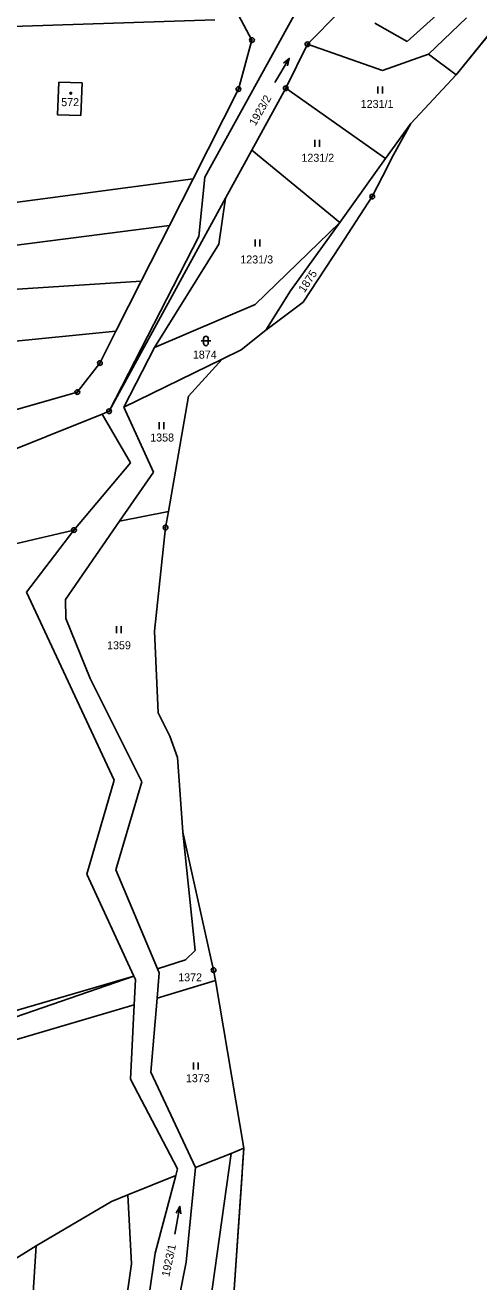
# Model space of a CAD drawing. Extents: x -445050 to -440454, y -1134563 to -1129741.
# Drawn here: x -441457 to -441360.7, y -1132475.8 to -1132208.8 of the extents above; entities that cross this region are included whole.
import ezdxf

# ---------------------------------------------------------------- set-up
doc = ezdxf.new("R2010")
doc.units = 0
for name, color, linetype in [('Vrstva 1', 7, 'Continuous'), ('Vrstva 13', 7, 'Continuous'), ('Vrstva 18', 7, 'Continuous'), ('Vrstva 19', 7, 'Continuous'), ('Vrstva 24', 7, 'Continuous'), ('Vrstva 25', 7, 'Continuous'), ('Vrstva 3', 7, 'Continuous'), ('Vrstva 37', 7, 'Continuous'), ('Vrstva 52', 7, 'Continuous'), ('Vrstva 6', 7, 'Continuous')]:
    doc.layers.add(name, color=color, linetype=linetype)

msp = doc.modelspace()

# ---------------------------------------------------------------- linework, layer by layer
at = {"layer": 'Vrstva 1'}
for p, q in [((-441479.26, -1132424.04), (-441433.88, -1132410.82)), ((-441433.88, -1132410.82), (-441478.66, -1132426.29))]:
    msp.add_line(p, q, dxfattribs=at)
for points in [[(-441418.83, -1132241.13), (-441398.06, -1132203.3)], [(-441375.93, -1132212.26), (-441366.23, -1132203.57)], [(-441408.83, -1132211.98), (-441411.66, -1132206.67)], [(-441397.06, -1132212.88), (-441390.22, -1132205.92)], [(-441416.7, -1132207.71), (-441479.11, -1132209.71)], [(-441382.78, -1132208.41), (-441375.93, -1132212.26)], [(-441371.38, -1132214.98), (-441363.31, -1132207.28)], [(-441411.72, -1132222.4), (-441408.83, -1132211.98)], [(-441401.65, -1132222.23), (-441397.06, -1132212.88)], [(-441397.06, -1132212.88), (-441381.13, -1132218.45)], [(-441381.13, -1132218.45), (-441371.38, -1132214.98)], [(-441371.38, -1132214.98), (-441365.51, -1132219.4)], [(-441450.11, -1132227.86), (-441449.86, -1132220.91)], [(-441449.86, -1132220.91), (-441444.89, -1132221.04)], [(-441444.89, -1132221.04), (-441445.13, -1132228)], [(-441411.72, -1132222.4), (-441421.35, -1132241.47)], [(-441408.86, -1132235.4), (-441401.65, -1132222.23)], [(-441401.65, -1132222.23), (-441380.46, -1132237.11)], [(-441445.13, -1132228), (-441450.11, -1132227.86)], [(-441375.15, -1132229.7), (-441380.46, -1132237.11)], [(-441414.42, -1132245.59), (-441408.86, -1132235.4)], [(-441408.86, -1132235.4), (-441390.2, -1132250.7)], [(-441380.46, -1132237.11), (-441390.2, -1132250.7)], [(-441418.83, -1132241.13), (-441420.14, -1132253.72)], [(-441446.82, -1132244.87), (-441421.35, -1132241.47)], [(-441421.35, -1132241.47), (-441426.34, -1132251.35)], [(-441477.85, -1132249), (-441446.82, -1132244.87)], [(-441439.17, -1132290.84), (-441414.42, -1132245.59)], [(-441414.42, -1132245.59), (-441415.85, -1132255.33)], [(-441474.27, -1132257.54), (-441426.34, -1132251.35)], [(-441426.34, -1132251.35), (-441432.33, -1132263.21)], [(-441408.13, -1132268.15), (-441390.2, -1132250.7)], [(-441390.2, -1132250.7), (-441400.63, -1132265.25)], [(-441420.14, -1132253.72), (-441439.17, -1132290.84)], [(-441429.51, -1132277.31), (-441415.85, -1132255.33)], [(-441510.09, -1132268.19), (-441432.33, -1132263.21)], [(-441432.33, -1132263.21), (-441437.7, -1132273.83)], [(-441400.63, -1132265.25), (-441405.92, -1132273.63)], [(-441429.51, -1132277.31), (-441408.13, -1132268.15)], [(-441510.19, -1132281.05), (-441437.7, -1132273.83)], [(-441437.7, -1132273.83), (-441441.11, -1132280.59)], [(-441436.05, -1132289.97), (-441429.51, -1132277.31)], [(-441445.9, -1132286.76), (-441441.11, -1132280.59)], [(-441436.05, -1132289.97), (-441415.15, -1132279.8)], [(-441465.55, -1132292.36), (-441445.9, -1132286.76)], [(-441464.3, -1132300.97), (-441440.65, -1132291.44)], [(-441440.65, -1132291.44), (-441439.17, -1132290.84)], [(-441434.63, -1132301.82), (-441440.65, -1132291.44)], [(-441429.75, -1132303.77), (-441436.05, -1132289.97)], [(-441434.63, -1132301.82), (-441446.61, -1132316.08)], [(-441429.75, -1132303.77), (-441436.94, -1132314.17)], [(-441436.94, -1132314.17), (-441426.57, -1132312.13)], [(-441446.61, -1132316.08), (-441459.66, -1132319.15)], [(-441446.61, -1132316.08), (-441456.69, -1132329.25)], [(-441436.94, -1132314.17), (-441448.42, -1132330.8)], [(-441438.06, -1132369.21), (-441456.69, -1132329.25)], [(-441448.42, -1132330.8), (-441448.34, -1132334.85)], [(-441448.34, -1132334.85), (-441443.17, -1132347.6)], [(-441443.17, -1132347.6), (-441432.18, -1132369.53)], [(-441443.88, -1132389.19), (-441438.06, -1132369.21)], [(-441432.18, -1132369.53), (-441437.71, -1132388.24)], [(-441420.9, -1132405.39), (-441423.48, -1132380.22)], [(-441428.89, -1132409.24), (-441437.71, -1132388.24)], [(-441443.88, -1132389.19), (-441433.88, -1132410.82)], [(-441422.92, -1132407.35), (-441420.9, -1132405.39)], [(-441422.92, -1132407.35), (-441428.89, -1132409.24)], [(-441428.51, -1132410.15), (-441428.89, -1132409.24)], [(-441433.88, -1132410.82), (-441433.54, -1132411.55)], [(-441433.81, -1132416.95), (-441433.54, -1132411.55)], [(-441428.51, -1132410.15), (-441428.96, -1132415.49)], [(-441428.96, -1132415.49), (-441416.61, -1132411.77)], [(-441494.39, -1132434.78), (-441433.81, -1132416.95)], [(-441434.61, -1132432.72), (-441433.81, -1132416.95)], [(-441428.96, -1132415.49), (-441430.3, -1132431.21)], [(-441424.64, -1132451.77), (-441434.61, -1132432.72)], [(-441430.3, -1132431.21), (-441420.79, -1132451.5)], [(-441413.28, -1132448.47), (-441420.79, -1132451.5)], [(-441410.57, -1132447.38), (-441413.28, -1132448.47)], [(-441425.02, -1132453.2), (-441424.64, -1132451.77)], [(-441420.79, -1132451.5), (-441422.83, -1132471.6)], [(-441425.02, -1132453.2), (-441435.18, -1132457.29)], [(-441429.38, -1132469.64), (-441425.02, -1132453.2)], [(-441435.18, -1132457.29), (-441438.66, -1132458.69)], [(-441435.18, -1132457.29), (-441434.43, -1132471.91)], [(-441454.62, -1132468.09), (-441438.66, -1132458.69)], [(-441454.62, -1132468.09), (-441472.15, -1132478.99)], [(-441454.62, -1132468.09), (-441458.51, -1132528.66)], [(-441433.43, -1132497.68), (-441429.38, -1132469.64)], [(-441434.43, -1132471.91), (-441438.47, -1132500.18)], [(-441422.83, -1132471.6), (-441427.57, -1132495.53)]]:
    msp.add_lwpolyline(points, dxfattribs=at)
at = {"layer": 'Vrstva 13'}
for points in [[(-441365.51, -1132219.4), (-441332.58, -1132178.83)], [(-441375.15, -1132229.7), (-441365.51, -1132219.4)], [(-441378.8, -1132236.35), (-441375.15, -1132229.7)], [(-441381.16, -1132240.99), (-441378.8, -1132236.35)], [(-441383.31, -1132245.23), (-441381.16, -1132240.99)], [(-441390.15, -1132255.67), (-441383.31, -1132245.23)], [(-441397.98, -1132267.65), (-441390.15, -1132255.67)], [(-441405.92, -1132273.63), (-441397.98, -1132267.65)], [(-441411.1, -1132277.8), (-441405.92, -1132273.63)], [(-441415.15, -1132279.8), (-441411.1, -1132277.8)], [(-441422.28, -1132287.63), (-441415.15, -1132279.8)], [(-441422.28, -1132287.63), (-441426.57, -1132312.13)], [(-441426.57, -1132312.13), (-441427.17, -1132315.54)], [(-441429.5, -1132337.58), (-441427.17, -1132315.54)], [(-441428.73, -1132354.89), (-441429.5, -1132337.58)], [(-441426.28, -1132359.86), (-441428.73, -1132354.89)], [(-441424.64, -1132364.39), (-441426.28, -1132359.86)], [(-441423.7, -1132377.22), (-441424.64, -1132364.39)], [(-441423.48, -1132380.22), (-441423.7, -1132377.22)], [(-441416.99, -1132409.54), (-441423.48, -1132380.22)], [(-441416.99, -1132409.54), (-441416.61, -1132411.77)], [(-441416.61, -1132411.77), (-441410.57, -1132447.38)], [(-441413.27, -1132486.67), (-441410.57, -1132447.38)]]:
    msp.add_lwpolyline(points, dxfattribs=at)
at = {"layer": 'Vrstva 24'}
for centre, radius in [((-441408.83, -1132211.98), 0.5), ((-441408.83, -1132211.98), 0.1), ((-441397.06, -1132212.88), 0.5), ((-441397.06, -1132212.88), 0.1), ((-441411.72, -1132222.4), 0.5), ((-441411.72, -1132222.4), 0.1), ((-441401.65, -1132222.23), 0.5), ((-441401.65, -1132222.23), 0.1), ((-441383.31, -1132245.23), 0.5), ((-441383.31, -1132245.23), 0.1), ((-441441.11, -1132280.59), 0.5), ((-441441.11, -1132280.59), 0.1), ((-441445.9, -1132286.76), 0.5), ((-441445.9, -1132286.76), 0.1), ((-441439.17, -1132290.84), 0.5), ((-441439.17, -1132290.84), 0.1), ((-441446.61, -1132316.08), 0.5), ((-441446.61, -1132316.08), 0.1), ((-441427.17, -1132315.54), 0.5), ((-441427.17, -1132315.54), 0.1), ((-441416.99, -1132409.54), 0.5), ((-441416.99, -1132409.54), 0.1)]:
    msp.add_circle(centre, radius, dxfattribs=at)
at = {"layer": 'Vrstva 25'}
for p, q in [((-441382.11, -1132223.33), (-441382.11, -1132221.83)), ((-441381.11, -1132223.33), (-441381.11, -1132221.83)), ((-441395.52, -1132234.69), (-441395.52, -1132233.19)), ((-441394.52, -1132234.69), (-441394.52, -1132233.19)), ((-441408.16, -1132255.85), (-441408.16, -1132254.35)), ((-441407.16, -1132255.85), (-441407.16, -1132254.35)), ((-441419.6, -1132275.9), (-441417.6, -1132275.9)), ((-441419.1, -1132276.4), (-441419.1, -1132275.4)), ((-441418.1, -1132275.4), (-441418.1, -1132276.4)), ((-441428.52, -1132294.63), (-441428.52, -1132293.13)), ((-441427.52, -1132294.63), (-441427.52, -1132293.13)), ((-441437.61, -1132337.97), (-441437.61, -1132336.47)), ((-441436.61, -1132337.97), (-441436.61, -1132336.47)), ((-441421.26, -1132430.66), (-441421.26, -1132429.16)), ((-441420.26, -1132430.66), (-441420.26, -1132429.16))]:
    msp.add_line(p, q, dxfattribs=at)
for points in [[(-441404.01, -1132221.01), (-441400.91, -1132215.87), (-441402.11, -1132216.9)], [(-441400.91, -1132215.87), (-441401.26, -1132217.42)], [(-441425.19, -1132465.66), (-441424.13, -1132459.76), (-441424.89, -1132461.15)], [(-441424.13, -1132459.76), (-441423.9, -1132461.32)]]:
    msp.add_lwpolyline(points, dxfattribs=at)
msp.add_circle((-441447.29, -1132223.27), 0.175, dxfattribs=at)
for centre, start, end in [((-441418.6, -1132275.4), 0, 180), ((-441418.6, -1132276.4), 180, 0)]:
    msp.add_arc(centre, 0.5, start, end, dxfattribs=at)
at = {"layer": 'Vrstva 3'}
for points in [[(-441450.11, -1132227.86), (-441449.86, -1132220.91)], [(-441449.86, -1132220.91), (-441444.89, -1132221.04)], [(-441444.89, -1132221.04), (-441445.13, -1132228)], [(-441445.13, -1132228), (-441450.11, -1132227.86)]]:
    msp.add_lwpolyline(points, dxfattribs=at)
at = {"layer": 'Vrstva 37'}
msp.add_circle((-441447.29, -1132223.27), 0.175, dxfattribs=at)
at = {"layer": 'Vrstva 52'}
msp.add_lwpolyline([(-441358.9, -1132211.25), (-441365.51, -1132219.4), (-441375.15, -1132229.7), (-441378.8, -1132236.35), (-441381.16, -1132240.99), (-441383.31, -1132245.23), (-441390.15, -1132255.67), (-441397.98, -1132267.65), (-441405.92, -1132273.63), (-441411.1, -1132277.8), (-441415.15, -1132279.8), (-441422.28, -1132287.63), (-441426.57, -1132312.13), (-441427.17, -1132315.54), (-441429.5, -1132337.58), (-441428.73, -1132354.89), (-441426.28, -1132359.86), (-441424.64, -1132364.39), (-441423.7, -1132377.22), (-441423.48, -1132380.22), (-441416.99, -1132409.54), (-441416.61, -1132411.77), (-441410.57, -1132447.38), (-441410.83, -1132451.16), (-441410.94, -1132452.83), (-441413.27, -1132486.67)], dxfattribs=at)
at = {"layer": 'Vrstva 6'}
msp.add_lwpolyline([(-441413.28, -1132448.47), (-441418.69, -1132487.47)], dxfattribs=at)

# ---------------------------------------------------------------- texts
at = {"layer": 'Vrstva 18'}
for s, rotation, p in [('1923/2', 60.282, (-441408.09, -1132230.34)), ('1875', 56.7456, (-441397.69, -1132265.77)), ('1923/1', 78.1236, (-441426.38, -1132474.79))]:
    msp.add_text(s, height=1.7, rotation=rotation, dxfattribs=at).set_placement(p)
for s, p in [('1231/1', (-441385.76, -1132226.4)), ('1231/2', (-441398.34, -1132237.83)), ('1231/3', (-441411.31, -1132259.44)), ('1874', (-441421.38, -1132279.65)), ('1358', (-441430.43, -1132297.26)), ('1359', (-441439.59, -1132341.39)), ('1372', (-441424.49, -1132411.93)), ('1373', (-441422.86, -1132433.35))]:
    msp.add_text(s, height=1.7, dxfattribs=at).set_placement(p)
at = {"layer": 'Vrstva 19'}
msp.add_text('572', height=1.7, dxfattribs=at).set_placement((-441449.32, -1132226.02))

doc.saveas('drawing.dxf')
